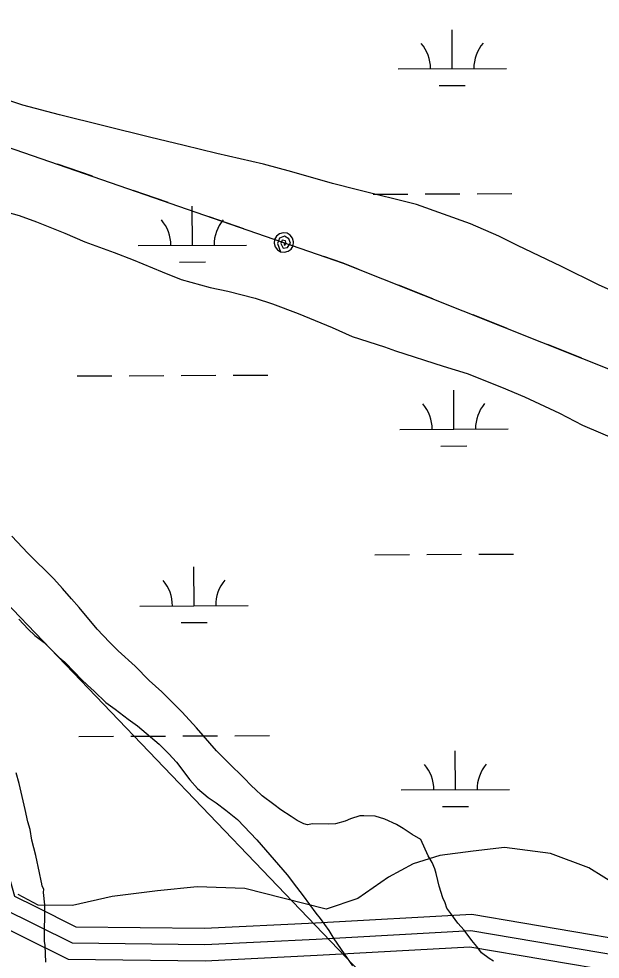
# Model space of a CAD drawing. Extents: x 3424494 to 3462436, y 522220 to 547718.
# Drawn here: x 3444961 to 3445498, y 528305 to 529173 of the extents above; entities that cross this region are included whole.
import ezdxf

# ---------------------------------------------------------------- set-up
doc = ezdxf.new("R2010")
doc.units = 0
for name, color, linetype in [('V-ROAD-CNTR', 7, 'Continuous'), ('V-SITE-VEGE', 7, 'Continuous'), ('V-TOPO-SHOR', 7, 'Continuous'), ('V-UTIL-LINE', 7, 'Continuous'), ('V-WETL-SWMP', 7, 'Continuous')]:
    doc.layers.add(name, color=color, linetype=linetype)

msp = doc.modelspace()

# ---------------------------------------------------------------- linework, layer by layer
at = {"layer": 'V-ROAD-CNTR'}
for points in [[(3444638.970684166, 530139.2256953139), (3444602.94375622, 530092.74278828), (3444614.0487340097, 530035.0939035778), (3444654.4636531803, 529831.562310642), (3444692.1795777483, 529660.2216533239), (3444745.9534702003, 529376.62422052), (3444777.2104076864, 529167.6616384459), (3444831.8562983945, 528880.9022119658), (3444879.197203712, 528690.511592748), (3444912.06313798, 528468.1180375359), (3444944.589072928, 528352.915267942), (3445010.156941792, 528320.2063333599), (3445132.834696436, 528318.6903363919), (3445235.559490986, 528323.74132629), (3445378.32220546, 528331.79631018), (3445518.208925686, 528308.034357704), (3445678.0376060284, 528285.0594036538), (3445900.1601617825, 528255.202463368), (3446078.0878059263, 528229.9135139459), (3446168.5006251, 528230.3395130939), (3446199.424563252, 528236.3015011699), (3446219.013524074, 528274.3494250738), (3446195.8455704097, 528376.03122171)], [(3444612.3397374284, 530129.3497150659), (3444586.9307882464, 530096.568780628), (3444599.327763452, 530032.2149093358), (3444639.780682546, 529828.4893167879), (3444677.48360714, 529657.2116593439), (3444731.161499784, 529374.1162255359), (3444762.4194372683, 529165.1476434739), (3444817.199327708, 528877.6862183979), (3444864.4652331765, 528687.5985985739), (3444897.365167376, 528464.9710438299), (3444931.9560981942, 528342.4542888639), (3444963.120035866, 528326.9083199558)], [(3444645.952670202, 530123.7487262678), (3444618.9567241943, 530088.9167959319), (3444628.769704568, 530037.9728978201), (3444669.146623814, 529834.6353044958), (3444706.875548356, 529663.2316473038), (3444760.7454406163, 529379.132215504), (3444792.001378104, 529170.1756334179), (3444846.5132690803, 528884.118205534), (3444893.9291742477, 528693.4245869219), (3444926.7611085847, 528471.2650312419), (3444957.222047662, 528363.37624702), (3444976.532009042, 528353.7432662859)], [(3444976.532009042, 528353.7432662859), (3445013.7779345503, 528335.162303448), (3445132.558696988, 528333.6953063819), (3445234.7684925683, 528338.7202963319), (3445379.166203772, 528346.8672800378), (3445520.532921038, 528322.854328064), (3445680.103601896, 528299.91637394), (3445902.215157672, 528270.06143365), (3446079.112803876, 528244.9184839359), (3446167.032628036, 528245.3324831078), (3446189.42558325, 528249.6504744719), (3446203.1725557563, 528276.3514210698), (3446181.22059966, 528372.699228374)], [(3444963.120035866, 528326.9083199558), (3445006.5359490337, 528305.2503632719), (3445133.1106958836, 528303.6853664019), (3445236.3504894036, 528308.7623562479), (3445377.478207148, 528316.725340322), (3445515.884930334, 528293.2143873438), (3445675.97161016, 528270.202433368), (3445898.1051658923, 528240.3434930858), (3446077.062807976, 528214.9085439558), (3446169.968622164, 528215.3465430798), (3446189.3125834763, 528219.0755356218)]]:
    msp.add_lwpolyline(points, dxfattribs=at)
at = {"layer": 'V-SITE-VEGE'}
for points in [[(3445523.887, 528915.185), (3445496.708, 528927.0920000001), (3445461.943, 528944.528), (3445421.373, 528963.843), (3445403.987, 528972.377), (3445377.898, 528983.907), (3445328.213, 529001.4890000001), (3445273.761, 529015.113), (3445250.528, 529021.158), (3445213.15, 529031.706), (3445187.018, 529038.872), (3445143.809, 529048.747), (3445113.6750000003, 529055.952), (3445081.728, 529063.9), (3444998.594, 529084.349), (3444964.839, 529093.408), (3444918.406, 529108.772)], [(3444942.47, 528996.84), (3444961.343, 528991.5650000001), (3444977.2970000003, 528985.589), (3445003.396, 528975.15), (3445021.882, 528967.329), (3445049.075, 528957.2440000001), (3445066.4790000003, 528950.527), (3445093.299, 528939.351), (3445111.062, 528932.267), (3445137.557, 528925.099), (3445153.9, 528921.667), (3445179.309, 528915.236), (3445195.271, 528909.9890000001), (3445218.838, 528901.029), (3445250.373, 528887.9890000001), (3445268.852, 528879.805), (3445298.6010000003, 528870.424), (3445308.755, 528866.688), (3445352.648, 528852.438), (3445374.781, 528845.6730000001), (3445406.682, 528832.9940000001), (3445427.703, 528824.061), (3445459.947, 528809.194), (3445481.309, 528798.072), (3445516.824, 528782.81)], [(3445176.073, 528464.7660000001), (3445168.5100000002, 528472.8470000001), (3445155.169, 528485.709), (3445143.639, 528497.464), (3445124.918, 528518.7490000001), (3445111.957, 528533.067), (3445093.213, 528551.806), (3445081.308, 528562.474), (3445068.3340000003, 528575.696), (3445052.823, 528589.675), (3445044.895, 528597.757), (3445033.367, 528609.877), (3445016.8170000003, 528629.685), (3445009.616, 528637.76), (3445001.338, 528647.3), (3444993.418, 528656.111), (3444969.2660000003, 528679.9940000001), (3444954.494, 528695.422)], [(3444960.941, 528619.013), (3444969.586, 528609.834), (3444975.716, 528603.952), (3444984.387, 528597.319), (3444998.446, 528583.72), (3445003.4990000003, 528579.306), (3445012.508, 528570.1190000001), (3445018.631, 528563.512), (3445024.401, 528557.997), (3445030.532, 528552.482), (3445041.352, 528542.189), (3445050.025, 528535.9180000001), (3445061.9450000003, 528526.706), (3445070.6180000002, 528520.437), (3445090.469, 528503.508), (3445099.482, 528494.687), (3445106.685, 528486.976), (3445118.903, 528470.846), (3445126.1040000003, 528462.7710000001), (3445135.847, 528454.309), (3445143.078, 528449.508), (3445152.114, 528442.873), (3445162.946, 528434.034), (3445180.595, 528415.307), (3445204.713, 528387.782), (3445208.669, 528383.014), (3445210.109, 528381.5430000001), (3445211.545, 528379.348), (3445217.296, 528371.65), (3445223.403, 528363.587), (3445235.259, 528347.823), (3445239.211, 528342.693), (3445247.112, 528331.699), (3445251.77, 528324.013), (3445261.461, 528310.093), (3445268.997, 528299.101)], [(3444985.921, 528302.55), (3444985.339, 528317.84), (3444984.651, 528321.848), (3444984.972, 528355.325), (3444983.989, 528366.613), (3444984.02, 528369.888), (3444982.589, 528372.45), (3444982.247, 528374.635), (3444981.546, 528377.554), (3444980.16, 528384.8470000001), (3444976.676, 528400.8910000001), (3444973.174, 528415.116), (3444971.45, 528424.959), (3444969.332, 528431.8910000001), (3444966.895, 528443.196), (3444961.302, 528467.267), (3444958.486, 528477.1190000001)], [(3445399.045, 528303.238), (3445395.066, 528305.825), (3445388.201, 528310.984), (3445383.892, 528316.8470000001), (3445379.215, 528322.35), (3445372.028, 528331.881), (3445366.269, 528338.486), (3445359.804, 528347.282), (3445356.213, 528352.4130000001), (3445354.438, 528357.16), (3445352.302, 528361.909), (3445349.129, 528372.493), (3445347.727, 528377.966), (3445346.33, 528384.165), (3445344.917, 528388.546), (3445342.424, 528394.393), (3445338.846, 528400.612), (3445332.076, 528415.598), (3445324.115, 528420.404), (3445315.8000000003, 528425.942), (3445309.65, 528429.6410000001), (3445298.779, 528434.476), (3445290.071, 528437.108), (3445279.522, 528437.573), (3445275.8850000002, 528437.607), (3445267.123, 528434.779), (3445262.372, 528432.6410000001), (3445253.25, 528430.183), (3445247.061, 528429.878), (3445232.144, 528430.022), (3445227.407, 528429.34), (3445224.14, 528430.0970000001), (3445217.982, 528433.069), (3445212.559, 528436.76), (3445202.794, 528443.041), (3445196.289, 528447.833), (3445185.8140000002, 528455.939), (3445179.324, 528462.187), (3445176.073, 528464.7660000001)]]:
    msp.add_lwpolyline(points, dxfattribs=at)
at = {"layer": 'V-TOPO-SHOR'}
msp.add_line((3444908.1878293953, 528677.1364893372), (3445292.5072427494, 528276.2253997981), dxfattribs=at)
at = {"layer": 'V-UTIL-LINE'}
for points in [[(3432847.102, 533231.087), (3435941.058, 532163.305), (3436709.741, 531892.192), (3437598.667, 531587.003), (3439729.8880000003, 530854.651), (3442093.8540000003, 530027.144), (3443680.77, 529484.86), (3444459.38, 529224.651), (3445260.358, 528947.5970000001), (3446015.859, 528646.2490000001), (3446827.779, 528878.193), (3448530.483, 529366.439)], [(3445028.93, 529027.6460000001), (3444996.798, 529038.76)], [(3445098.864, 529003.457), (3445066.732, 529014.571)], [(3445168.798, 528979.267), (3445136.666, 528990.381)], [(3445205.6550000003, 528966.519), (3445206.428, 528963.747), (3445207.9050000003, 528965.545), (3445207.1, 528968.171), (3445204.244, 528968.816), (3445202.983, 528965.661), (3445204.928, 528961.3960000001), (3445209.1750000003, 528961.808), (3445211.931, 528965.8150000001), (3445210.137, 528970.028), (3445206.33, 528972.371), (3445201.811, 528970.684), (3445199.7090000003, 528965.595), (3445202.713, 528958.013), (3445206.191, 528957.535), (3445209.589, 528958.424), (3445212.387, 528960.546), (3445214.16, 528963.577), (3445214.639, 528967.055), (3445213.7490000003, 528970.453), (3445211.628, 528973.251), (3445208.597, 528975.024), (3445205.1180000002, 528975.503), (3445201.721, 528974.613), (3445198.9220000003, 528972.491), (3445197.149, 528969.461), (3445196.671, 528965.982), (3445197.56, 528962.585), (3445199.682, 528959.786), (3445202.713, 528958.013)], [(3445274.4, 528941.996), (3445260.358, 528947.5970000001), (3445242.5130000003, 528953.769)], [(3445343.134, 528914.58), (3445311.554, 528927.177)], [(3445411.867, 528887.164), (3445380.287, 528899.761)], [(3445480.602, 528859.7490000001), (3445449.021, 528872.345)]]:
    msp.add_lwpolyline(points, dxfattribs=at)
at = {"layer": 'V-WETL-SWMP'}
for p, q in [((3445361.077931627, 529126.9250500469), (3445360.915571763, 529162.9246607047)), ((3445311.078465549, 529126.6996077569), (3445411.0773977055, 529127.1504923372)), ((3445349.1476535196, 529111.4401107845), (3445373.1473972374, 529111.5483230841)), ((3445288.191313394, 529011.1633130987), (3445320.190971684, 529011.3075961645)), ((3445336.190800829, 529011.3797376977), (3445368.1904591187, 529011.5240207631)), ((3445384.190288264, 529011.5961622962), (3445416.189946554, 529011.7404453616)), ((3445121.3384965, 528963.9805494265), (3445121.1761366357, 528999.9801600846)), ((3445071.3390304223, 528963.7551071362), (3445171.3379625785, 528964.2059917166)), ((3445109.4082183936, 528948.4956101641), (3445133.4079621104, 528948.6038224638)), ((3445015.037157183, 528843.4291048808), (3445047.036815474, 528843.5733879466)), ((3445063.0366446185, 528843.6455294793), (3445095.036302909, 528843.7898125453)), ((3445111.0361320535, 528843.8619540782), (3445143.035790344, 528844.006237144)), ((3445159.035619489, 528844.0783786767), (3445191.0352777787, 528844.2226617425)), ((3445362.5782946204, 528794.2536479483), (3445362.415934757, 528830.253258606)), ((3445312.578828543, 528794.0282056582), (3445412.577760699, 528794.4790902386)), ((3445350.648016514, 528778.7687086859), (3445374.647760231, 528778.8769209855)), ((3445289.691676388, 528678.4919109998), (3445321.691334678, 528678.6361940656)), ((3445337.6911638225, 528678.7083355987), (3445369.6908221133, 528678.8526186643)), ((3445385.6906512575, 528678.9247601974), (3445417.690309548, 528679.0690432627)), ((3445122.8388594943, 528631.3091473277), (3445122.67649963, 528667.3087579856)), ((3445072.839393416, 528631.0837050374), (3445172.838325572, 528631.5345896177)), ((3445110.9085813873, 528615.8242080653), (3445134.9083251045, 528615.9324203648)), ((3445016.5375201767, 528510.7577027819), (3445048.5371784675, 528510.9019858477)), ((3445064.537007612, 528510.9741273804), (3445096.5366659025, 528511.1184104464)), ((3445112.5364950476, 528511.1905519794), (3445144.5361533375, 528511.3348350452)), ((3445160.535982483, 528511.4069765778), (3445192.535640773, 528511.5512596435)), ((3445364.078657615, 528461.5822458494), (3445363.9162977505, 528497.5818565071)), ((3445314.0791915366, 528461.3568035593), (3445414.0781236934, 528461.8076881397)), ((3445352.1483795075, 528446.097306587), (3445376.148123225, 528446.2055188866))]:
    msp.add_line(p, q, dxfattribs=at)
msp.add_lwpolyline([(3445528.5470000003, 528363.678), (3445487.08, 528389.643), (3445451.887, 528402.761), (3445409.315, 528408.337), (3445380.36, 528404.957), (3445349.573, 528400.984), (3445325.144, 528393.2980000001), (3445302.194, 528381.031), (3445273.997, 528361.202), (3445244.678, 528351.431), (3445204.889, 528361.5480000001), (3445169.6550000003, 528370.405), (3445125.829, 528372.035), (3445088.9560000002, 528368.424), (3445047.194, 528363.033), (3445010.583, 528354.852), (3444978.9220000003, 528355.15), (3444960.441, 528364.762)], dxfattribs=at)
for centre, radius, start, end in [((3445305.833444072, 529127.1507662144), 35.24628790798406, 359.4865188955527, 41.03017722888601), ((3445416.318136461, 529127.6489299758), 35.24628790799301, 139.48651568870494, 181.03017402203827), ((3445066.0940089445, 528964.206265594), 35.24628790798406, 359.4865188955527, 41.03017722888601), ((3445176.5787013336, 528964.7044293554), 35.24628790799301, 139.48651568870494, 181.03017402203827), ((3445307.333807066, 528794.4793641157), 35.24628790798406, 359.4865188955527, 41.03017722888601), ((3445417.8184994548, 528794.9775278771), 35.24628790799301, 139.48651568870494, 181.03017402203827), ((3445067.5943719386, 528631.5348634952), 35.24628790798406, 359.4865188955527, 41.03017722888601), ((3445178.0790643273, 528632.0330272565), 35.24628790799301, 139.48651568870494, 181.03017402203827), ((3445308.8341700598, 528461.8079620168), 35.24628790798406, 359.4865188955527, 41.03017722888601), ((3445419.318862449, 528462.3061257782), 35.24628790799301, 139.48651568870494, 181.03017402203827)]:
    msp.add_arc(centre, radius, start, end, dxfattribs=at)

doc.saveas('drawing.dxf')
